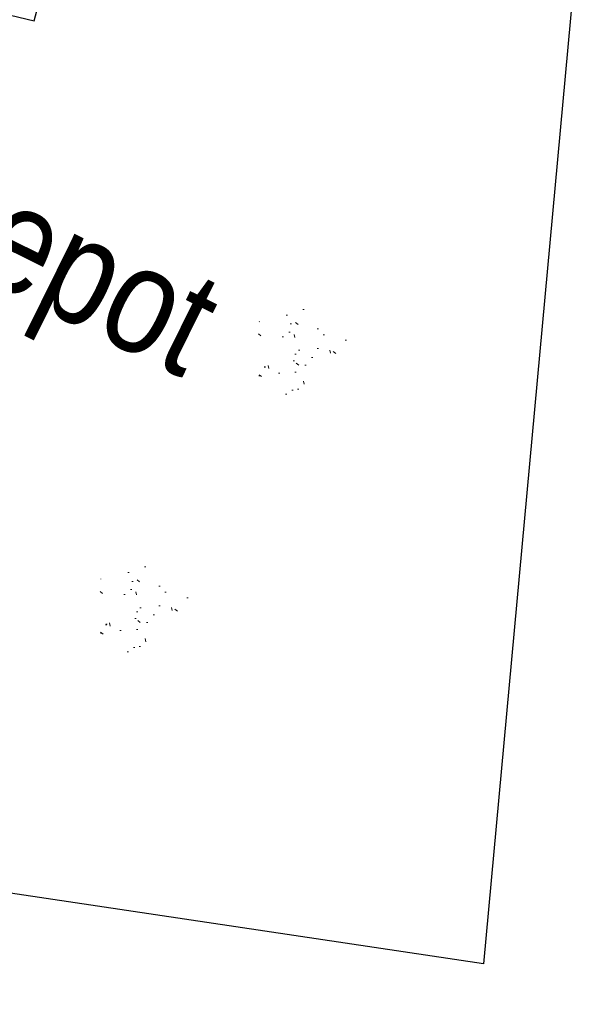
# Model space of a CAD drawing. Header units: metres. Extents: x 111546 to 149831, y 498798 to 507863.
# Tile 759 of 1056: x 111932 to 111945, y 501677 to 501700. Entities that reach past the tile are written whole.
import ezdxf

# ---------------------------------------------------------------- set-up
doc = ezdxf.new("R2010")
doc.units = ezdxf.units.M
doc.linetypes.add('VW-1-1_STREEP', pattern=[2, 1, -1])
doc.layers.add('0-depot', color=7, linetype='FENCELINE2')
doc.layers.add('3-nw-markering', color=7, linetype='Continuous')
doc.layers.add('4-nw-gazon', color=7, linetype='Continuous', lineweight=5)
doc.styles.add('Zaanstad', font='ARIALN.TTF')
doc.linetypes.add('FENCELINE2', pattern='A,6.35,-2.54,[132,ltypeshp.shx,S=2.54,R=0,X=-2.54,Y=0],-2.54,25.4', length=36.83)

msp = doc.modelspace()

# ---------------------------------------------------------------- hatches: boundary and pattern name
at = {"layer": '4-nw-gazon', "ltscale": 0.1}
h = msp.add_hatch(dxfattribs=at)
h.set_pattern_fill('AGR-GRAS_GAZON', color=256, scale=0.5, angle=-46.148, pattern_type=2)
h.set_pattern_definition([(308.76637, (112539.1934, 500963.2844), (0.9624805, 0.0527809), [0, -0.76, 0, -0.85, 0, -0.8125]), (278.76637, (112539.1934, 500963.2844), (1.4302849, -0.8534867), [0, -0.41, 0, -0.685, 0, -0.2625]), (238.76637, (112539.1798, 500963.8992), (0.037241, -1.5566281), [0, -0.25, 0, -0.9, 0, -1.175]), (228.76637, (112539.1798, 500963.8992), (0.4719491, -1.4929976), [0, -0.125, 0, -0.59, 0, -0.675]), (322.26637, (112541.0699, 500964.5962), (0.8731955, 0.27140796), [0.075, -1.04775]), (281.26637, (112537.2608, 500964.512), (0.83706867, -0.3680336), [0.075, -1.04775])])
edge = h.paths.add_edge_path()
edge.add_arc((111938.5757, 501692.5363), 1.1599, 0, 360)
h = msp.add_hatch(dxfattribs=at)
h.set_pattern_fill('AGR-GRAS_GAZON', color=256, scale=0.5, angle=-46.148, pattern_type=2)
h.set_pattern_definition([(308.76637, (112535.4653, 500957.2242), (0.9624805, 0.0527809), [0, -0.76, 0, -0.85, 0, -0.8125]), (278.76637, (112535.4653, 500957.2242), (1.4302849, -0.8534867), [0, -0.41, 0, -0.685, 0, -0.2625]), (238.76637, (112535.4517, 500957.8391), (0.037241, -1.5566281), [0, -0.25, 0, -0.9, 0, -1.175]), (228.76637, (112535.4517, 500957.8391), (0.4719491, -1.4929976), [0, -0.125, 0, -0.59, 0, -0.675]), (322.26637, (112537.34175, 500958.536), (0.8731955, 0.27140796), [0.075, -1.04775]), (281.26637, (112533.5327, 500958.4518), (0.83706867, -0.3680336), [0.075, -1.04775])])
edge = h.paths.add_edge_path()
edge.add_arc((111934.8475, 501686.4762), 1.1599, 0, 360)

# ---------------------------------------------------------------- linework, layer by layer
at = {"layer": '0-depot', "ltscale": 0.02}
msp.add_lwpolyline([(111919.459, 501703.4238), (111932.3628, 501700.3262), (111934.7085, 501709.1743), (111945.5778, 501706.8731), (111942.9356, 501678.1236), (111926.8044, 501680.5349), (111928.3458, 501690.8467), (111915.1214, 501697.1579), (111919.459, 501703.4238)], close=True, dxfattribs=at)
at = {"layer": '3-nw-markering', "linetype": 'VW-1-1_STREEP', "const_width": 0.1, "flags": 128}
for points in [[(111882.0384, 501668.4378), (111883.7075, 501670.4257, 0.1024983), (111950.1397, 501793.7265), (111961.8731, 501833.0593, -0.0206559), (111968.5282, 501852.4124), (111994.9588, 501920.0509), (112008.7605, 501957.4729)], [(111884.2225, 501666.6038), (111885.8705, 501668.6474, 0.1025141), (111952.817, 501792.8935), (111964.5504, 501832.2264, -0.0206559), (111971.1358, 501851.3764), (111997.5754, 501919.0382), (112011.3989, 501956.5192)]]:
    msp.add_lwpolyline(points, format="xyb", dxfattribs=at)

# ---------------------------------------------------------------- texts
at = {"layer": '0-depot', "ltscale": 0.02, "style": 'Zaanstad'}
msp.add_text('Depot', height=2.5, rotation=333.68158, dxfattribs=at).set_placement((111929.0091, 501695.2939))

doc.saveas('drawing.dxf')
